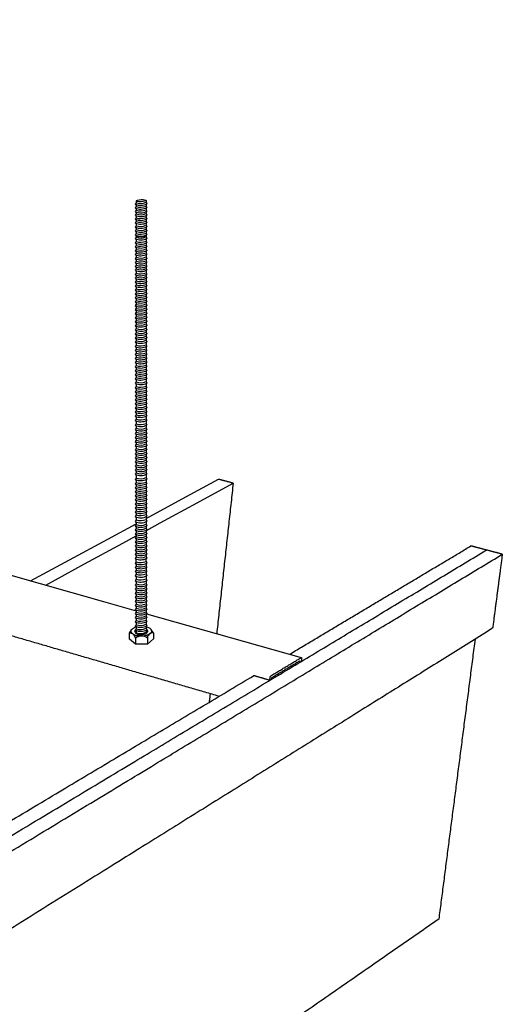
# Model space of a CAD drawing. Header units: millimetres. Extents: x 2538 to 24562, y 4449 to 23795.
# Tile 262 of 280: x 22619 to 22791, y 18879 to 19229. Entities that reach past the tile are written whole.
import ezdxf

# ---------------------------------------------------------------- set-up
doc = ezdxf.new("R2010")
doc.units = ezdxf.units.MM
doc.layers.add('_HD_tornillo', color=30, linetype='Continuous')
doc.layers.add('Make2D$Visible$Curves', color=7, linetype='Continuous', true_color=0x000000)

# ---------------------------------------------------------------- blocks, each defined once
blk = doc.blocks.new('varilla roscada ISO')
for p, q in [((1059.908, -963.578), (1059.822, -963.695)), ((1059.822, -963.695), (1059.908, -963.791)), ((1059.908, -963.901), (1059.822, -964.017)), ((1059.822, -964.017), (1059.908, -964.114)), ((1059.908, -963.455), (1059.908, -963.578)), ((1059.908, -963.777), (1059.908, -963.901)), ((1060.76, -963.391), (1060.76, -963.521)), ((1060.76, -963.421), (1060.76, -963.545)), ((1060.76, -963.758), (1060.832, -963.67)), ((1060.76, -963.744), (1060.76, -963.868)), ((1060.76, -964.081), (1060.832, -963.993)), ((1060.76, -964.066), (1060.76, -964.19)), ((1060.761, -963.545), (1060.832, -963.67)), ((1060.761, -963.867), (1060.832, -963.993)), ((1059.908, -964.223), (1059.822, -964.339)), ((1059.822, -964.339), (1059.908, -964.436)), ((1059.908, -964.546), (1059.822, -964.662)), ((1059.822, -964.662), (1059.908, -964.759)), ((1059.908, -964.868), (1059.822, -964.984)), ((1059.908, -964.1), (1059.908, -964.223)), ((1059.908, -964.422), (1059.908, -964.546)), ((1059.908, -964.744), (1059.908, -964.868)), ((1060.76, -964.403), (1060.832, -964.315)), ((1060.76, -964.389), (1060.76, -964.513)), ((1060.76, -964.726), (1060.832, -964.638)), ((1060.76, -964.711), (1060.76, -964.835)), ((1060.761, -964.19), (1060.832, -964.315)), ((1060.761, -964.512), (1060.832, -964.638)), ((1060.761, -964.835), (1060.832, -964.96)), ((1059.822, -964.984), (1059.908, -965.081)), ((1059.908, -965.191), (1059.822, -965.307)), ((1059.822, -965.307), (1059.908, -965.404)), ((1059.908, -965.552), (1059.822, -965.668)), ((1059.822, -965.668), (1059.908, -965.765)), ((1059.822, -965.668), (1059.908, -965.765)), ((1059.908, -965.081), (1059.908, -965.191)), ((1059.908, -965.404), (1059.908, -965.552)), ((1060.76, -965.048), (1060.832, -964.96)), ((1060.76, -965.048), (1060.76, -965.158)), ((1060.76, -965.371), (1060.832, -965.283)), ((1060.76, -965.371), (1060.76, -965.518)), ((1060.76, -965.731), (1060.832, -965.644)), ((1060.76, -965.731), (1060.832, -965.644)), ((1060.76, -965.731), (1060.76, -965.854)), ((1060.761, -965.157), (1060.832, -965.283)), ((1060.761, -965.518), (1060.832, -965.644)), ((1059.908, -965.887), (1059.822, -966.003)), ((1059.822, -966.003), (1059.908, -966.1)), ((1059.908, -966.224), (1059.822, -966.34)), ((1059.822, -966.34), (1059.908, -966.437)), ((1059.908, -966.546), (1059.822, -966.662)), ((1059.908, -965.765), (1059.908, -965.887)), ((1059.908, -966.1), (1059.908, -966.224)), ((1059.908, -966.437), (1059.908, -966.546)), ((1060.76, -966.067), (1060.832, -965.979)), ((1060.76, -966.067), (1060.76, -966.191)), ((1060.76, -966.404), (1060.832, -966.316)), ((1060.76, -966.404), (1060.76, -966.513)), ((1060.761, -965.853), (1060.832, -965.979)), ((1060.761, -966.19), (1060.832, -966.316)), ((1060.761, -966.513), (1060.832, -966.638)), ((1059.822, -966.662), (1059.908, -966.759)), ((1059.908, -966.907), (1059.822, -967.023)), ((1059.822, -967.023), (1059.908, -967.12)), ((1059.822, -967.023), (1059.908, -967.12)), ((1059.908, -967.243), (1059.822, -967.359)), ((1059.822, -967.359), (1059.908, -967.456)), ((1059.908, -966.759), (1059.908, -966.907)), ((1059.908, -967.12), (1059.908, -967.243)), ((1060.76, -966.726), (1060.832, -966.638)), ((1060.76, -966.726), (1060.76, -966.874)), ((1060.76, -967.087), (1060.832, -966.999)), ((1060.76, -967.087), (1060.832, -966.999)), ((1060.76, -967.087), (1060.76, -967.209)), ((1060.76, -967.423), (1060.832, -967.335)), ((1060.76, -967.423), (1060.76, -967.546)), ((1060.761, -966.873), (1060.832, -966.999)), ((1060.761, -967.209), (1060.832, -967.335)), ((1059.908, -967.579), (1059.822, -967.696)), ((1059.822, -967.696), (1059.908, -967.792)), ((1059.908, -967.902), (1059.822, -968.018)), ((1059.822, -968.018), (1059.908, -968.115)), ((1059.908, -968.263), (1059.822, -968.379)), ((1059.908, -967.456), (1059.908, -967.579)), ((1059.908, -967.792), (1059.908, -967.902)), ((1059.908, -968.115), (1059.908, -968.263)), ((1060.76, -967.759), (1060.832, -967.672)), ((1060.76, -967.759), (1060.76, -967.869)), ((1060.76, -968.082), (1060.832, -967.994)), ((1060.76, -968.082), (1060.76, -968.23)), ((1060.761, -967.546), (1060.832, -967.672)), ((1060.761, -967.868), (1060.832, -967.994)), ((1060.761, -968.229), (1060.832, -968.355)), ((1059.822, -968.379), (1059.908, -968.476)), ((1059.822, -968.379), (1059.908, -968.476)), ((1059.908, -968.598), (1059.822, -968.714)), ((1059.822, -968.714), (1059.908, -968.811)), ((1059.908, -968.935), (1059.822, -969.051)), ((1059.822, -969.051), (1059.908, -969.148)), ((1059.908, -968.476), (1059.908, -968.598)), ((1059.908, -968.811), (1059.908, -968.935)), ((1060.76, -968.443), (1060.832, -968.355)), ((1060.76, -968.443), (1060.832, -968.355)), ((1060.76, -968.443), (1060.76, -968.565)), ((1060.76, -968.778), (1060.832, -968.69)), ((1060.76, -968.778), (1060.76, -968.902)), ((1060.76, -969.115), (1060.832, -969.027)), ((1060.76, -969.115), (1060.76, -969.224)), ((1060.761, -968.565), (1060.832, -968.69)), ((1060.761, -968.901), (1060.832, -969.027)), ((1059.908, -969.258), (1059.822, -969.374)), ((1059.822, -969.374), (1059.908, -969.471)), ((1059.908, -969.618), (1059.822, -969.735)), ((1059.822, -969.735), (1059.908, -969.831)), ((1059.908, -969.943), (1059.822, -970.059)), ((1059.908, -969.148), (1059.908, -969.258)), ((1059.908, -969.471), (1059.908, -969.618)), ((1059.908, -969.831), (1059.908, -969.943)), ((1060.76, -969.437), (1060.832, -969.35)), ((1060.76, -969.437), (1060.76, -969.585)), ((1060.76, -969.798), (1060.832, -969.711)), ((1060.76, -969.798), (1060.76, -969.91)), ((1060.761, -969.224), (1060.832, -969.35)), ((1060.761, -969.585), (1060.832, -969.711)), ((1060.761, -969.909), (1060.832, -970.035)), ((1059.822, -970.059), (1059.908, -970.156)), ((1059.908, -970.279), (1059.822, -970.395)), ((1059.822, -970.395), (1059.908, -970.492)), ((1059.908, -970.615), (1059.822, -970.731)), ((1059.822, -970.731), (1059.908, -970.828)), ((1059.908, -970.156), (1059.908, -970.279)), ((1059.908, -970.492), (1059.908, -970.615)), ((1060.76, -970.123), (1060.832, -970.035)), ((1060.76, -970.123), (1060.76, -970.245)), ((1060.76, -970.458), (1060.832, -970.371)), ((1060.76, -970.458), (1060.76, -970.582)), ((1060.76, -970.795), (1060.832, -970.707)), ((1060.76, -970.795), (1060.76, -970.925)), ((1060.761, -970.245), (1060.832, -970.371)), ((1060.761, -970.582), (1060.832, -970.707)), ((1059.908, -970.958), (1059.822, -971.075)), ((1059.822, -971.075), (1059.908, -971.171)), ((1059.908, -971.297), (1059.822, -971.413)), ((1059.822, -971.413), (1059.908, -971.51)), ((1059.908, -971.622), (1059.822, -971.738)), ((1059.908, -970.828), (1059.908, -970.958)), ((1059.908, -971.171), (1059.908, -971.297)), ((1059.908, -971.51), (1059.908, -971.622)), ((1060.76, -971.138), (1060.832, -971.05)), ((1060.76, -971.138), (1060.76, -971.264)), ((1060.76, -971.477), (1060.832, -971.389)), ((1060.76, -971.477), (1060.76, -971.589)), ((1060.761, -970.925), (1060.832, -971.05)), ((1060.761, -971.264), (1060.832, -971.389)), ((1060.761, -971.588), (1060.832, -971.714)), ((1059.822, -971.738), (1059.908, -971.835)), ((1059.908, -971.957), (1059.822, -972.074)), ((1059.822, -972.074), (1059.908, -972.17)), ((1059.908, -972.294), (1059.822, -972.41)), ((1059.822, -972.41), (1059.908, -972.507)), ((1059.908, -971.835), (1059.908, -971.957)), ((1059.908, -972.17), (1059.908, -972.294)), ((1059.908, -972.507), (1059.908, -972.637)), ((1060.76, -971.802), (1060.832, -971.714)), ((1060.76, -971.802), (1060.76, -971.924)), ((1060.76, -972.137), (1060.832, -972.049)), ((1060.76, -972.137), (1060.76, -972.261)), ((1060.76, -972.474), (1060.832, -972.386)), ((1060.76, -972.474), (1060.76, -972.604)), ((1060.761, -971.924), (1060.832, -972.049)), ((1060.761, -972.26), (1060.832, -972.386)), ((1059.908, -972.637), (1059.822, -972.753)), ((1059.822, -972.753), (1059.908, -972.85)), ((1059.908, -972.98), (1059.822, -973.096)), ((1059.822, -973.096), (1059.908, -973.193)), ((1059.908, -973.326), (1059.822, -973.443)), ((1059.908, -972.85), (1059.908, -972.98)), ((1059.908, -973.193), (1059.908, -973.326)), ((1060.76, -972.817), (1060.832, -972.729)), ((1060.76, -972.817), (1060.76, -972.947)), ((1060.76, -973.16), (1060.832, -973.072)), ((1060.76, -973.16), (1060.76, -973.293)), ((1060.761, -972.603), (1060.832, -972.729)), ((1060.761, -972.947), (1060.832, -973.072)), ((1060.761, -973.293), (1060.832, -973.419)), ((1059.822, -973.443), (1059.908, -973.539)), ((1059.908, -973.67), (1059.822, -973.786)), ((1059.822, -973.786), (1059.908, -973.883)), ((1059.908, -974.013), (1059.822, -974.129)), ((1059.822, -974.129), (1059.908, -974.226)), ((1059.908, -973.539), (1059.908, -973.67)), ((1059.908, -973.883), (1059.908, -974.013)), ((1060.76, -973.506), (1060.832, -973.419)), ((1060.76, -973.506), (1060.76, -973.636)), ((1060.76, -973.849), (1060.832, -973.762)), ((1060.76, -973.849), (1060.76, -973.979)), ((1060.76, -974.192), (1060.832, -974.105)), ((1060.76, -974.192), (1060.76, -974.344)), ((1060.761, -973.636), (1060.832, -973.762)), ((1060.761, -973.979), (1060.832, -974.105)), ((1059.908, -974.378), (1059.822, -974.494)), ((1059.822, -974.494), (1059.908, -974.591)), ((1059.908, -974.724), (1059.822, -974.84)), ((1059.822, -974.84), (1059.908, -974.937)), ((1059.908, -974.226), (1059.908, -974.378)), ((1059.908, -974.591), (1059.908, -974.724)), ((1059.908, -974.937), (1059.908, -975.067)), ((1060.76, -974.557), (1060.832, -974.47)), ((1060.76, -974.557), (1060.76, -974.691)), ((1060.76, -974.904), (1060.832, -974.816)), ((1060.76, -974.904), (1060.76, -975.034)), ((1060.761, -974.344), (1060.832, -974.47)), ((1060.761, -974.69), (1060.832, -974.816)), ((1060.761, -975.033), (1060.832, -975.159)), ((1059.908, -975.067), (1059.822, -975.183)), ((1059.822, -975.183), (1059.908, -975.28)), ((1059.908, -975.41), (1059.822, -975.526)), ((1059.822, -975.526), (1059.908, -975.623)), ((1059.908, -975.79), (1059.822, -975.906)), ((1059.908, -975.28), (1059.908, -975.41)), ((1059.908, -975.623), (1059.908, -975.79)), ((1060.76, -975.247), (1060.832, -975.159)), ((1060.76, -975.247), (1060.76, -975.377)), ((1060.76, -975.59), (1060.832, -975.502)), ((1060.76, -975.59), (1060.76, -975.757)), ((1060.76, -975.97), (1060.832, -975.882)), ((1060.761, -975.376), (1060.832, -975.502)), ((1060.761, -975.757), (1060.832, -975.882)), ((1059.822, -975.906), (1059.908, -976.003)), ((1059.908, -976.133), (1059.822, -976.25)), ((1059.822, -976.25), (1059.908, -976.346)), ((1059.908, -976.48), (1059.822, -976.596)), ((1059.822, -976.596), (1059.908, -976.693)), ((1059.908, -976.003), (1059.908, -976.133)), ((1059.908, -976.346), (1059.908, -976.48)), ((1059.908, -976.693), (1059.908, -976.823)), ((1060.76, -975.97), (1060.76, -976.1)), ((1060.76, -976.313), (1060.832, -976.225)), ((1060.76, -976.313), (1060.76, -976.446)), ((1060.76, -976.659), (1060.832, -976.572)), ((1060.76, -976.659), (1060.76, -976.789)), ((1060.761, -976.1), (1060.832, -976.225)), ((1060.761, -976.446), (1060.832, -976.572)), ((1059.908, -976.823), (1059.822, -976.939)), ((1059.822, -976.939), (1059.908, -977.036)), ((1059.908, -977.166), (1059.822, -977.282)), ((1059.822, -977.282), (1059.908, -977.379)), ((1059.908, -977.531), (1059.822, -977.647)), ((1059.908, -977.036), (1059.908, -977.166)), ((1059.908, -977.379), (1059.908, -977.531)), ((1060.76, -977.002), (1060.832, -976.915)), ((1060.76, -977.002), (1060.76, -977.133)), ((1060.76, -977.346), (1060.832, -977.258)), ((1060.76, -977.346), (1060.76, -977.497)), ((1060.761, -976.789), (1060.832, -976.915)), ((1060.761, -977.132), (1060.832, -977.258)), ((1060.761, -977.497), (1060.832, -977.623)), ((1059.822, -977.647), (1059.908, -977.744)), ((1059.908, -977.877), (1059.822, -977.993)), ((1059.822, -977.993), (1059.908, -978.09)), ((1059.908, -978.22), (1059.822, -978.336)), ((1059.822, -978.336), (1059.908, -978.433)), ((1059.908, -977.744), (1059.908, -977.877)), ((1059.908, -978.09), (1059.908, -978.22)), ((1060.76, -977.71), (1060.832, -977.623)), ((1060.76, -977.71), (1060.76, -977.844)), ((1060.76, -978.057), (1060.832, -977.969)), ((1060.76, -978.057), (1060.76, -978.187)), ((1060.76, -978.4), (1060.832, -978.312)), ((1060.76, -978.4), (1060.76, -978.53)), ((1060.761, -977.843), (1060.832, -977.969)), ((1060.761, -978.186), (1060.832, -978.312)), ((1059.908, -978.563), (1059.822, -978.679)), ((1059.822, -978.679), (1059.908, -978.776)), ((1059.908, -978.95), (1059.822, -979.066)), ((1059.822, -979.066), (1059.908, -979.163)), ((1059.908, -978.433), (1059.908, -978.563)), ((1059.908, -978.776), (1059.908, -978.95)), ((1059.908, -979.163), (1059.908, -979.33)), ((1060.76, -978.743), (1060.832, -978.655)), ((1060.76, -978.743), (1060.76, -978.917)), ((1060.76, -979.13), (1060.832, -979.042)), ((1060.76, -979.13), (1060.76, -979.297)), ((1060.761, -978.529), (1060.832, -978.655)), ((1060.761, -978.916), (1060.832, -979.042)), ((1059.908, -979.33), (1059.822, -979.446)), ((1059.822, -979.446), (1059.908, -979.543)), ((1059.908, -979.673), (1059.822, -979.789)), ((1059.822, -979.789), (1059.908, -979.886)), ((1059.908, -980.019), (1059.822, -980.136)), ((1059.908, -979.543), (1059.908, -979.673)), ((1059.908, -979.886), (1059.908, -980.019)), ((1060.76, -979.51), (1060.832, -979.422)), ((1060.76, -979.51), (1060.76, -979.64)), ((1060.76, -979.853), (1060.832, -979.765)), ((1060.76, -979.853), (1060.76, -979.986)), ((1060.76, -980.199), (1060.832, -980.112)), ((1060.761, -979.297), (1060.832, -979.422)), ((1060.761, -979.64), (1060.832, -979.765)), ((1060.761, -979.986), (1060.832, -980.112)), ((1059.822, -980.136), (1059.908, -980.233)), ((1059.908, -980.363), (1059.822, -980.479)), ((1059.822, -980.479), (1059.908, -980.576)), ((1059.908, -980.706), (1059.822, -980.822)), ((1059.822, -980.822), (1059.908, -980.919)), ((1059.908, -980.233), (1059.908, -980.363)), ((1059.908, -980.576), (1059.908, -980.706)), ((1059.908, -980.919), (1059.908, -981.071)), ((1060.76, -980.199), (1060.76, -980.329)), ((1060.76, -980.542), (1060.832, -980.455)), ((1060.76, -980.542), (1060.76, -980.672)), ((1060.76, -980.885), (1060.832, -980.798)), ((1060.76, -980.885), (1060.76, -981.037)), ((1060.761, -980.329), (1060.832, -980.455)), ((1060.761, -980.672), (1060.832, -980.798)), ((1059.908, -981.071), (1059.822, -981.187)), ((1059.822, -981.187), (1059.908, -981.284)), ((1059.908, -981.417), (1059.822, -981.533)), ((1059.822, -981.533), (1059.908, -981.63)), ((1059.908, -981.76), (1059.822, -981.876)), ((1059.908, -981.284), (1059.908, -981.417)), ((1059.908, -981.63), (1059.908, -981.76)), ((1060.76, -981.25), (1060.832, -981.163)), ((1060.76, -981.25), (1060.76, -981.384)), ((1060.76, -981.597), (1060.832, -981.509)), ((1060.76, -981.597), (1060.76, -981.727)), ((1060.761, -981.037), (1060.832, -981.163)), ((1060.761, -981.383), (1060.832, -981.509)), ((1060.761, -981.726), (1060.832, -981.852)), ((1059.822, -981.876), (1059.908, -981.973)), ((1059.908, -982.138), (1059.822, -982.254)), ((1059.822, -982.254), (1059.908, -982.351)), ((1059.908, -982.541), (1059.822, -982.657)), ((1059.908, -981.973), (1059.908, -982.138)), ((1059.908, -982.351), (1059.908, -982.541)), ((1060.76, -981.94), (1060.832, -981.852)), ((1060.76, -981.94), (1060.76, -982.105)), ((1060.76, -982.318), (1060.832, -982.23)), ((1060.76, -982.318), (1060.76, -982.508)), ((1060.76, -982.721), (1060.832, -982.633)), ((1060.761, -982.104), (1060.832, -982.23)), ((1060.761, -982.507), (1060.832, -982.633)), ((1059.822, -982.657), (1059.908, -982.754)), ((1059.908, -982.921), (1059.822, -983.038)), ((1059.822, -983.038), (1059.908, -983.134)), ((1059.908, -983.264), (1059.822, -983.381)), ((1059.822, -983.381), (1059.908, -983.477)), ((1059.908, -982.754), (1059.908, -982.921)), ((1059.908, -983.134), (1059.908, -983.264)), ((1059.908, -983.477), (1059.908, -983.611)), ((1060.76, -982.721), (1060.76, -982.888)), ((1060.76, -983.101), (1060.832, -983.013)), ((1060.76, -983.101), (1060.76, -983.231)), ((1060.76, -983.444), (1060.832, -983.357)), ((1060.76, -983.444), (1060.76, -983.577)), ((1060.761, -982.888), (1060.832, -983.013)), ((1060.761, -983.231), (1060.832, -983.357)), ((1059.908, -983.611), (1059.822, -983.727)), ((1059.822, -983.727), (1059.908, -983.824)), ((1059.908, -983.954), (1059.822, -984.07)), ((1059.822, -984.07), (1059.908, -984.167)), ((1059.908, -984.297), (1059.822, -984.413)), ((1059.908, -983.824), (1059.908, -983.954)), ((1059.908, -984.167), (1059.908, -984.297)), ((1060.76, -983.79), (1060.832, -983.703)), ((1060.76, -983.79), (1060.76, -983.921)), ((1060.76, -984.134), (1060.832, -984.046)), ((1060.76, -984.134), (1060.76, -984.264)), ((1060.761, -983.577), (1060.832, -983.703)), ((1060.761, -983.92), (1060.832, -984.046)), ((1060.761, -984.263), (1060.832, -984.389)), ((1059.822, -984.413), (1059.908, -984.51)), ((1059.908, -984.662), (1059.822, -984.778)), ((1059.822, -984.778), (1059.908, -984.875)), ((1059.908, -985.008), (1059.822, -985.124)), ((1059.822, -985.124), (1059.908, -985.221)), ((1059.908, -984.51), (1059.908, -984.662)), ((1059.908, -984.875), (1059.908, -985.008)), ((1060.76, -984.477), (1060.832, -984.389)), ((1060.76, -984.477), (1060.76, -984.629)), ((1060.76, -984.842), (1060.832, -984.754)), ((1060.76, -984.842), (1060.76, -984.975)), ((1060.76, -985.188), (1060.832, -985.1)), ((1060.761, -984.628), (1060.832, -984.754)), ((1060.761, -984.974), (1060.832, -985.1)), ((1059.908, -985.351), (1059.822, -985.467)), ((1059.822, -985.467), (1059.908, -985.564)), ((1059.908, -985.694), (1059.822, -985.81)), ((1059.822, -985.81), (1059.908, -985.907)), ((1059.908, -985.221), (1059.908, -985.351)), ((1059.908, -985.564), (1059.908, -985.694)), ((1059.908, -985.907), (1059.908, -986.061)), ((1060.76, -985.188), (1060.76, -985.318)), ((1060.76, -985.531), (1060.832, -985.443)), ((1060.76, -985.531), (1060.76, -985.661)), ((1060.76, -985.874), (1060.832, -985.786)), ((1060.76, -985.874), (1060.76, -986.028)), ((1060.761, -985.317), (1060.832, -985.443)), ((1060.761, -985.66), (1060.832, -985.786)), ((1059.908, -986.061), (1059.822, -986.177)), ((1059.822, -986.177), (1059.908, -986.274)), ((1059.908, -986.404), (1059.822, -986.52)), ((1059.822, -986.52), (1059.908, -986.617)), ((1059.908, -986.747), (1059.822, -986.863)), ((1059.822, -986.863), (1059.908, -986.96)), ((1059.908, -986.274), (1059.908, -986.404)), ((1059.908, -986.617), (1059.908, -986.747)), ((1060.76, -986.241), (1060.832, -986.153)), ((1060.76, -986.241), (1060.76, -986.371)), ((1060.76, -986.584), (1060.832, -986.496)), ((1060.76, -986.584), (1060.76, -986.714)), ((1060.76, -986.927), (1060.832, -986.839)), ((1060.761, -986.027), (1060.832, -986.153)), ((1060.761, -986.37), (1060.832, -986.496)), ((1060.761, -986.713), (1060.832, -986.839)), ((1059.908, -987.185), (1059.822, -987.301)), ((1059.822, -987.301), (1059.908, -987.398)), ((1059.908, -987.566), (1059.822, -987.682)), ((1059.822, -987.682), (1059.908, -987.779)), ((1059.908, -986.96), (1059.908, -987.185)), ((1059.908, -987.398), (1059.908, -987.566)), ((1060.76, -986.927), (1060.76, -987.152)), ((1060.76, -987.365), (1060.832, -987.277)), ((1060.76, -987.365), (1060.76, -987.532)), ((1060.76, -987.745), (1060.832, -987.658)), ((1060.761, -987.151), (1060.832, -987.277)), ((1060.761, -987.532), (1060.832, -987.658)), ((1059.908, -987.909), (1059.822, -988.025)), ((1059.822, -988.025), (1059.908, -988.122)), ((1059.908, -988.255), (1059.822, -988.371)), ((1059.822, -988.371), (1059.908, -988.468)), ((1059.908, -987.779), (1059.908, -987.909)), ((1059.908, -988.122), (1059.908, -988.255)), ((1059.908, -988.468), (1059.908, -988.598)), ((1060.76, -987.745), (1060.76, -987.875)), ((1060.76, -988.089), (1060.832, -988.001)), ((1060.76, -988.089), (1060.76, -988.222)), ((1060.76, -988.435), (1060.832, -988.347)), ((1060.76, -988.435), (1060.76, -988.565)), ((1060.761, -987.875), (1060.832, -988.001)), ((1060.761, -988.221), (1060.832, -988.347)), ((1059.908, -988.598), (1059.822, -988.714)), ((1059.822, -988.714), (1059.908, -988.811)), ((1059.908, -988.941), (1059.822, -989.057)), ((1059.822, -989.057), (1059.908, -989.154)), ((1059.908, -989.306), (1059.822, -989.422)), ((1059.908, -988.811), (1059.908, -988.941)), ((1059.908, -989.154), (1059.908, -989.306)), ((1060.76, -988.778), (1060.832, -988.69)), ((1060.76, -988.778), (1060.76, -988.908)), ((1060.76, -989.121), (1060.832, -989.033)), ((1060.76, -989.121), (1060.76, -989.273)), ((1060.76, -989.486), (1060.832, -989.398)), ((1060.761, -988.564), (1060.832, -988.69)), ((1060.761, -988.907), (1060.832, -989.033)), ((1060.761, -989.272), (1060.832, -989.398)), ((1059.822, -989.422), (1059.908, -989.519)), ((1059.908, -989.652), (1059.822, -989.768)), ((1059.822, -989.768), (1059.908, -989.865)), ((1059.908, -989.995), (1059.822, -990.111)), ((1059.822, -990.111), (1059.908, -990.208)), ((1059.908, -989.519), (1059.908, -989.652)), ((1059.908, -989.865), (1059.908, -989.995)), ((1059.908, -990.208), (1059.908, -990.338)), ((1060.76, -989.486), (1060.76, -989.619)), ((1060.76, -989.832), (1060.832, -989.744)), ((1060.76, -989.832), (1060.76, -989.962)), ((1060.76, -990.175), (1060.832, -990.087)), ((1060.76, -990.175), (1060.76, -990.305)), ((1060.761, -989.618), (1060.832, -989.744)), ((1060.761, -989.962), (1060.832, -990.087)), ((1059.908, -990.338), (1059.822, -990.492)), ((1059.822, -990.492), (1059.908, -990.589)), ((1059.908, -990.776), (1059.822, -990.92)), ((1059.822, -990.92), (1059.908, -991.017)), ((1059.908, -990.589), (1059.908, -990.776)), ((1059.908, -991.017), (1059.908, -991.184)), ((1060.76, -990.556), (1060.832, -990.468)), ((1060.76, -990.556), (1060.76, -990.742)), ((1060.76, -990.984), (1060.832, -990.896)), ((1060.76, -990.984), (1060.76, -991.151)), ((1060.761, -990.305), (1060.832, -990.468)), ((1060.761, -990.742), (1060.832, -990.896)), ((1059.908, -991.184), (1059.822, -991.301)), ((1059.822, -991.301), (1059.908, -991.397)), ((1059.908, -991.527), (1059.822, -991.644)), ((1059.822, -991.644), (1059.908, -991.74)), ((1059.908, -991.874), (1059.822, -991.99)), ((1059.908, -991.397), (1059.908, -991.527)), ((1059.908, -991.74), (1059.908, -991.874)), ((1060.76, -991.364), (1060.832, -991.277)), ((1060.76, -991.364), (1060.76, -991.494)), ((1060.76, -991.707), (1060.832, -991.62)), ((1060.76, -991.707), (1060.76, -991.84)), ((1060.761, -991.151), (1060.832, -991.277)), ((1060.761, -991.494), (1060.832, -991.62)), ((1060.761, -991.84), (1060.832, -991.966)), ((1059.822, -991.99), (1059.908, -992.087)), ((1059.908, -992.217), (1059.822, -992.333)), ((1059.822, -992.333), (1059.908, -992.43)), ((1059.908, -992.56), (1059.822, -992.676)), ((1059.822, -992.676), (1059.908, -992.773)), ((1059.908, -992.087), (1059.908, -992.217)), ((1059.908, -992.43), (1059.908, -992.56)), ((1059.908, -992.773), (1059.908, -992.925)), ((1060.76, -992.053), (1060.832, -991.966)), ((1060.76, -992.053), (1060.76, -992.184)), ((1060.76, -992.397), (1060.832, -992.309)), ((1060.76, -992.397), (1060.76, -992.527)), ((1060.76, -992.74), (1060.832, -992.652)), ((1060.76, -992.74), (1060.76, -992.892)), ((1060.761, -992.183), (1060.832, -992.309)), ((1060.761, -992.526), (1060.832, -992.652)), ((1059.908, -992.925), (1059.822, -993.041)), ((1059.822, -993.041), (1059.908, -993.138)), ((1059.908, -993.271), (1059.822, -993.387)), ((1059.822, -993.387), (1059.908, -993.484)), ((1059.908, -993.614), (1059.822, -993.73)), ((1059.908, -993.138), (1059.908, -993.271)), ((1059.908, -993.484), (1059.908, -993.614)), ((1060.76, -993.105), (1060.832, -993.017)), ((1060.76, -993.105), (1060.76, -993.238)), ((1060.76, -993.451), (1060.832, -993.363)), ((1060.76, -993.451), (1060.76, -993.581)), ((1060.761, -992.891), (1060.832, -993.017)), ((1060.761, -993.237), (1060.832, -993.363)), ((1060.761, -993.58), (1060.832, -993.706)), ((1059.822, -993.73), (1059.908, -993.827)), ((1059.908, -993.957), (1059.822, -994.088)), ((1059.822, -994.088), (1059.908, -994.185)), ((1059.908, -994.362), (1059.822, -994.505)), ((1059.908, -993.827), (1059.908, -993.957)), ((1059.908, -994.362), (1059.908, -994.185)), ((1060.76, -993.794), (1060.832, -993.706)), ((1060.76, -993.794), (1060.76, -993.924)), ((1060.76, -994.152), (1060.832, -994.064)), ((1060.761, -993.923), (1060.832, -994.064)), ((1060.761, -994.328), (1060.761, -994.15)), ((1060.761, -994.328), (1060.832, -994.481)), ((1059.822, -994.505), (1059.908, -994.602)), ((1059.908, -994.735), (1059.822, -994.851)), ((1059.822, -994.851), (1059.908, -994.948)), ((1059.908, -995.078), (1059.822, -995.194)), ((1059.822, -995.194), (1059.908, -995.291)), ((1059.908, -994.602), (1059.908, -994.735)), ((1059.908, -994.948), (1059.908, -995.078)), ((1059.908, -995.291), (1059.908, -995.421)), ((1060.76, -994.569), (1060.832, -994.481)), ((1060.76, -994.569), (1060.76, -994.702)), ((1060.76, -994.915), (1060.832, -994.827)), ((1060.76, -994.915), (1060.76, -995.045)), ((1060.76, -995.258), (1060.832, -995.17)), ((1060.76, -995.258), (1060.76, -995.388)), ((1060.761, -994.701), (1060.832, -994.827)), ((1060.761, -995.044), (1060.832, -995.17)), ((1059.908, -995.421), (1059.822, -995.575)), ((1059.822, -995.575), (1059.908, -995.672)), ((1059.908, -995.858), (1059.822, -996.003)), ((1059.822, -996.003), (1059.908, -996.1)), ((1059.908, -995.672), (1059.908, -995.858)), ((1059.908, -996.1), (1059.908, -996.267)), ((1060.76, -995.639), (1060.832, -995.551)), ((1060.76, -995.639), (1060.76, -995.825)), ((1060.76, -996.067), (1060.832, -995.979)), ((1060.76, -996.067), (1060.76, -996.234)), ((1060.761, -995.387), (1060.832, -995.551)), ((1060.761, -995.825), (1060.832, -995.979)), ((1059.908, -996.267), (1059.822, -996.383)), ((1059.822, -996.383), (1059.908, -996.48)), ((1059.908, -996.61), (1059.822, -996.726)), ((1059.822, -996.726), (1059.908, -996.823)), ((1059.908, -996.956), (1059.822, -997.073)), ((1059.908, -996.48), (1059.908, -996.61)), ((1059.908, -996.823), (1059.908, -996.956)), ((1060.76, -996.447), (1060.832, -996.359)), ((1060.76, -996.447), (1060.76, -996.577)), ((1060.76, -996.79), (1060.832, -996.702)), ((1060.76, -996.79), (1060.76, -996.923)), ((1060.761, -996.233), (1060.832, -996.359)), ((1060.761, -996.577), (1060.832, -996.702)), ((1060.761, -996.923), (1060.832, -997.049)), ((1059.822, -997.073), (1059.908, -997.169)), ((1059.908, -997.3), (1059.822, -997.416)), ((1059.822, -997.416), (1059.908, -997.513)), ((1059.908, -997.643), (1059.822, -997.759)), ((1059.822, -997.759), (1059.908, -997.856)), ((1059.908, -997.169), (1059.908, -997.3)), ((1059.908, -997.513), (1059.908, -997.643)), ((1060.76, -997.136), (1060.832, -997.049)), ((1060.76, -997.136), (1060.76, -997.266)), ((1060.76, -997.479), (1060.832, -997.392)), ((1060.76, -997.479), (1060.76, -997.609)), ((1060.76, -997.822), (1060.832, -997.735)), ((1060.76, -997.822), (1060.76, -997.974)), ((1060.761, -997.266), (1060.832, -997.392)), ((1060.761, -997.609), (1060.832, -997.735)), ((1059.908, -998.008), (1059.822, -998.124)), ((1059.822, -998.124), (1059.908, -998.221)), ((1059.908, -998.354), (1059.822, -998.47)), ((1059.822, -998.47), (1059.908, -998.567)), ((1059.908, -997.856), (1059.908, -998.008)), ((1059.908, -998.221), (1059.908, -998.354)), ((1059.908, -998.567), (1059.908, -998.697)), ((1060.76, -998.187), (1060.832, -998.1)), ((1060.76, -998.187), (1060.76, -998.321)), ((1060.76, -998.534), (1060.832, -998.446)), ((1060.76, -998.534), (1060.76, -998.664)), ((1060.761, -997.974), (1060.832, -998.1)), ((1060.761, -998.32), (1060.832, -998.446)), ((1060.761, -998.663), (1060.832, -998.789)), ((1059.908, -998.697), (1059.822, -998.813)), ((1059.822, -998.813), (1059.908, -998.91)), ((1059.908, -999.04), (1059.822, -999.156)), ((1059.822, -999.156), (1059.908, -999.253)), ((1059.908, -999.395), (1059.822, -999.511)), ((1059.822, -999.511), (1059.908, -999.608)), ((1059.908, -998.91), (1059.908, -999.04)), ((1059.908, -999.253), (1059.908, -999.395)), ((1060.76, -998.877), (1060.832, -998.789)), ((1060.76, -998.877), (1060.76, -999.007)), ((1060.76, -999.22), (1060.832, -999.132)), ((1060.76, -999.22), (1060.76, -999.362)), ((1060.76, -999.575), (1060.832, -999.487)), ((1060.761, -999.006), (1060.832, -999.132)), ((1060.761, -999.361), (1060.832, -999.487)), ((1059.334, -1000.5), (1059.5, -1000.215)), ((1059.908, -999.76), (1059.822, -999.876)), ((1059.822, -999.876), (1059.908, -999.973)), ((1059.908, -1000.106), (1059.822, -1000.222)), ((1059.822, -1000.222), (1059.908, -1000.319)), ((1059.908, -999.608), (1059.908, -999.76)), ((1059.908, -999.973), (1059.908, -1000.106)), ((1059.908, -1000.319), (1059.908, -1000.449)), ((1060.76, -999.575), (1060.76, -999.727)), ((1060.76, -999.94), (1060.832, -999.852)), ((1060.76, -999.94), (1060.76, -1000.073)), ((1060.76, -1000.286), (1060.832, -1000.198)), ((1060.76, -1000.286), (1060.76, -1000.416)), ((1060.761, -999.726), (1060.832, -999.852)), ((1060.761, -1000.072), (1060.832, -1000.198)), ((1061.383, -1000.473), (1061.21, -1000.192)), ((1059.341, -1001.012), (1059.334, -1000.5)), ((1059.859, -1001.432), (1059.341, -1001.012)), ((1059.852, -1000.92), (1059.859, -1001.432)), ((1059.908, -1000.449), (1059.881, -1000.486)), ((1060.761, -1000.415), (1060.803, -1000.489)), ((1060.876, -1000.906), (1060.883, -1001.419)), ((1061.39, -1000.985), (1060.883, -1001.419)), ((1061.383, -1000.473), (1061.39, -1000.985)), ((1060.883, -1001.419), (1059.859, -1001.432))]:
    blk.add_line(p, q)
for points in [[(1060.767, -999.932, -0.050174), (1060.979, -1000.006, -0.103273), (1061.188, -1000.161, -0.179504), (1061.243, -1000.304, -0.179504), (1061.192, -1000.448, -0.103273), (1060.987, -1000.609, -0.06305), (1060.721, -1000.702, -0.049252), (1060.362, -1000.743, -0.049252), (1060.003, -1000.712, -0.06305), (1059.734, -1000.626, -0.103273), (1059.525, -1000.47, -0.179504), (1059.47, -1000.328, -0.179504), (1059.521, -1000.183, -0.103273), (1059.726, -1000.022, -0.040066), (1059.892, -999.955)], [(1060.795, -1000.132, -0.054589), (1060.852, -1000.197, -0.152216), (1060.89, -1000.311, -0.152216), (1060.855, -1000.426, -0.106943), (1060.734, -1000.543, -0.074343), (1060.569, -1000.614, -0.060974), (1060.352, -1000.643, -0.060974), (1060.134, -1000.62, -0.074343), (1059.967, -1000.553, -0.106943), (1059.842, -1000.439, -0.152216), (1059.805, -1000.325, -0.124765), (1059.828, -1000.229, -0.124765)]]:
    blk.add_lwpolyline(points, format="xyb")
for centre, radius, start, end in [((1060.304, -962.689), 1.115, 244.4352, 298.29184), ((1060.304, -963.011), 1.115, 244.4352, 298.29184), ((1060.293, -962.499), 1.146, 250.38545, 294.07513), ((1060.293, -962.822), 1.146, 250.38545, 294.07513), ((1060.304, -963.334), 1.115, 244.4352, 298.29184), ((1060.304, -963.656), 1.115, 244.4352, 298.29184), ((1060.293, -963.144), 1.146, 250.38545, 294.07513), ((1060.293, -963.466), 1.146, 250.38545, 294.07513), ((1060.293, -963.789), 1.146, 250.38545, 294.07513), ((1060.304, -963.979), 1.115, 244.4352, 298.29184), ((1060.304, -964.301), 1.115, 244.4352, 298.29184), ((1060.304, -964.662), 1.115, 244.4352, 298.29184), ((1060.293, -964.111), 1.146, 250.38545, 294.07513), ((1060.293, -964.472), 1.146, 250.38545, 294.07513), ((1060.304, -964.997), 1.115, 244.4352, 298.29184), ((1060.304, -965.334), 1.115, 244.4352, 298.29184), ((1060.293, -964.808), 1.146, 250.38545, 294.07513), ((1060.293, -965.145), 1.146, 250.38545, 294.07513), ((1060.293, -965.358), 1.146, 250.38545, 294.07513), ((1060.293, -965.467), 1.146, 250.38545, 294.07513), ((1060.304, -965.657), 1.115, 244.4352, 298.29184), ((1060.304, -966.018), 1.115, 244.4352, 298.29184), ((1060.304, -966.353), 1.115, 244.4352, 298.29184), ((1060.293, -965.828), 1.146, 250.38545, 294.07513), ((1060.293, -966.163), 1.146, 250.38545, 294.07513), ((1060.304, -966.69), 1.115, 244.4352, 298.29184), ((1060.304, -967.012), 1.115, 244.4352, 298.29184), ((1060.293, -966.5), 1.146, 250.38545, 294.07513), ((1060.293, -966.823), 1.146, 250.38545, 294.07513), ((1060.293, -967.184), 1.146, 250.38545, 294.07513), ((1060.304, -967.373), 1.115, 244.4352, 298.29184), ((1060.304, -967.709), 1.115, 244.4352, 298.29184), ((1060.304, -968.045), 1.115, 244.4352, 298.29184), ((1060.293, -967.519), 1.146, 250.38545, 294.07513), ((1060.293, -967.856), 1.146, 250.38545, 294.07513), ((1060.304, -968.368), 1.115, 244.4352, 298.29184), ((1060.304, -968.729), 1.115, 244.4352, 298.29184), ((1060.293, -968.178), 1.146, 250.38545, 294.07513), ((1060.293, -968.539), 1.146, 250.38545, 294.07513), ((1060.293, -968.864), 1.146, 250.38545, 294.07513), ((1060.304, -969.053), 1.115, 244.4352, 298.29184), ((1060.304, -969.389), 1.115, 244.4352, 298.29184), ((1060.304, -969.726), 1.115, 244.4352, 298.29184), ((1060.293, -969.199), 1.146, 250.38545, 294.07513), ((1060.293, -969.536), 1.146, 250.38545, 294.07513), ((1060.304, -970.069), 1.115, 244.4352, 298.29184), ((1060.304, -970.408), 1.115, 244.4352, 298.29184), ((1060.293, -969.879), 1.146, 250.38545, 294.07513), ((1060.293, -970.218), 1.146, 250.38545, 294.07513), ((1060.293, -970.543), 1.146, 250.38545, 294.07513), ((1060.304, -970.732), 1.115, 244.4352, 298.29184), ((1060.304, -971.068), 1.115, 244.4352, 298.29184), ((1060.304, -971.405), 1.115, 244.4352, 298.29184), ((1060.293, -970.878), 1.146, 250.38545, 294.07513), ((1060.293, -971.215), 1.146, 250.38545, 294.07513), ((1060.304, -971.748), 1.115, 244.4352, 298.29184), ((1060.304, -972.091), 1.115, 244.4352, 298.29184), ((1060.293, -971.558), 1.146, 250.38545, 294.07513), ((1060.293, -971.901), 1.146, 250.38545, 294.07513), ((1060.293, -972.247), 1.146, 250.38545, 294.07513), ((1060.304, -972.437), 1.115, 244.4352, 298.29184), ((1060.304, -972.78), 1.115, 244.4352, 298.29184), ((1060.304, -973.123), 1.115, 244.4352, 298.29184), ((1060.293, -972.59), 1.146, 250.38545, 294.07513), ((1060.293, -972.933), 1.146, 250.38545, 294.07513), ((1060.304, -973.488), 1.115, 244.4352, 298.29184), ((1060.304, -973.834), 1.115, 244.4352, 298.29184), ((1060.293, -973.298), 1.146, 250.38545, 294.07513), ((1060.293, -973.644), 1.146, 250.38545, 294.07513), ((1060.293, -973.988), 1.146, 250.38545, 294.07513), ((1060.304, -974.177), 1.115, 244.4352, 298.29184), ((1060.304, -974.52), 1.115, 244.4352, 298.29184), ((1060.304, -974.901), 1.115, 244.4352, 298.29184), ((1060.293, -974.331), 1.146, 250.38545, 294.07513), ((1060.293, -974.711), 1.146, 250.38545, 294.07513), ((1060.304, -975.244), 1.115, 244.4352, 298.29184), ((1060.304, -975.59), 1.115, 244.4352, 298.29184), ((1060.293, -975.054), 1.146, 250.38545, 294.07513), ((1060.293, -975.4), 1.146, 250.38545, 294.07513), ((1060.304, -975.933), 1.115, 244.4352, 298.29184), ((1060.304, -976.276), 1.115, 244.4352, 298.29184), ((1060.293, -975.743), 1.146, 250.38545, 294.07513), ((1060.293, -976.086), 1.146, 250.38545, 294.07513), ((1060.293, -976.451), 1.146, 250.38545, 294.07513), ((1060.304, -976.641), 1.115, 244.4352, 298.29184), ((1060.304, -976.987), 1.115, 244.4352, 298.29184), ((1060.304, -977.33), 1.115, 244.4352, 298.29184), ((1060.293, -976.798), 1.146, 250.38545, 294.07513), ((1060.293, -977.141), 1.146, 250.38545, 294.07513), ((1060.304, -977.673), 1.115, 244.4352, 298.29184), ((1060.304, -978.06), 1.115, 244.4352, 298.29184), ((1060.293, -977.484), 1.146, 250.38545, 294.07513), ((1060.293, -977.87), 1.146, 250.38545, 294.07513), ((1060.304, -978.441), 1.115, 244.4352, 298.29184), ((1060.304, -978.784), 1.115, 244.4352, 298.29184), ((1060.304, -979.13), 1.115, 244.4352, 298.29184), ((1060.293, -978.251), 1.146, 250.38545, 294.07513), ((1060.293, -978.594), 1.146, 250.38545, 294.07513), ((1060.293, -978.94), 1.146, 250.38545, 294.07513), ((1060.304, -979.473), 1.115, 244.4352, 298.29184), ((1060.304, -979.816), 1.115, 244.4352, 298.29184), ((1060.293, -979.283), 1.146, 250.38545, 294.07513), ((1060.293, -979.626), 1.146, 250.38545, 294.07513), ((1060.304, -980.181), 1.115, 244.4352, 298.29184), ((1060.304, -980.527), 1.115, 244.4352, 298.29184), ((1060.293, -979.991), 1.146, 250.38545, 294.07513), ((1060.293, -980.337), 1.146, 250.38545, 294.07513), ((1060.293, -980.681), 1.146, 250.38545, 294.07513), ((1060.304, -980.87), 1.115, 244.4352, 298.29184), ((1060.304, -981.248), 1.115, 244.4352, 298.29184), ((1060.304, -981.651), 1.115, 244.4352, 298.29184), ((1060.293, -981.059), 1.146, 250.38545, 294.07513), ((1060.293, -981.462), 1.146, 250.38545, 294.07513), ((1060.304, -982.032), 1.115, 244.4352, 298.29184), ((1060.304, -982.375), 1.115, 244.4352, 298.29184), ((1060.293, -981.842), 1.146, 250.38545, 294.07513), ((1060.293, -982.185), 1.146, 250.38545, 294.07513), ((1060.304, -982.721), 1.115, 244.4352, 298.29184), ((1060.304, -983.064), 1.115, 244.4352, 298.29184), ((1060.293, -982.531), 1.146, 250.38545, 294.07513), ((1060.293, -982.874), 1.146, 250.38545, 294.07513), ((1060.293, -983.217), 1.146, 250.38545, 294.07513), ((1060.304, -983.407), 1.115, 244.4352, 298.29184), ((1060.304, -983.772), 1.115, 244.4352, 298.29184), ((1060.304, -984.118), 1.115, 244.4352, 298.29184), ((1060.293, -983.582), 1.146, 250.38545, 294.07513), ((1060.293, -983.929), 1.146, 250.38545, 294.07513), ((1060.304, -984.461), 1.115, 244.4352, 298.29184), ((1060.304, -984.804), 1.115, 244.4352, 298.29184), ((1060.293, -984.272), 1.146, 250.38545, 294.07513), ((1060.293, -984.615), 1.146, 250.38545, 294.07513), ((1060.304, -985.171), 1.115, 244.4352, 298.29184), ((1060.304, -985.514), 1.115, 244.4352, 298.29184), ((1060.304, -985.858), 1.115, 244.4352, 298.29184), ((1060.293, -984.982), 1.146, 250.38545, 294.07513), ((1060.293, -985.325), 1.146, 250.38545, 294.07513), ((1060.293, -985.668), 1.146, 250.38545, 294.07513), ((1060.304, -986.296), 1.115, 244.4352, 298.29184), ((1060.304, -986.676), 1.115, 244.4352, 298.29184), ((1060.293, -986.106), 1.146, 250.38545, 294.07513), ((1060.293, -986.486), 1.146, 250.38545, 294.07513), ((1060.304, -987.019), 1.115, 244.4352, 298.29184), ((1060.304, -987.365), 1.115, 244.4352, 298.29184), ((1060.293, -986.829), 1.146, 250.38545, 294.07513), ((1060.293, -987.176), 1.146, 250.38545, 294.07513), ((1060.304, -987.708), 1.115, 244.4352, 298.29184), ((1060.304, -988.051), 1.115, 244.4352, 298.29184), ((1060.304, -988.416), 1.115, 244.4352, 298.29184), ((1060.293, -987.519), 1.146, 250.38545, 294.07513), ((1060.293, -987.862), 1.146, 250.38545, 294.07513), ((1060.293, -988.227), 1.146, 250.38545, 294.07513), ((1060.304, -988.763), 1.115, 244.4352, 298.29184), ((1060.304, -989.106), 1.115, 244.4352, 298.29184), ((1060.293, -988.573), 1.146, 250.38545, 294.07513), ((1060.293, -988.916), 1.146, 250.38545, 294.07513), ((1060.304, -989.486), 1.115, 244.4352, 298.29184), ((1060.304, -989.914), 1.115, 244.4352, 298.29184), ((1060.293, -989.259), 1.146, 250.38545, 294.07513), ((1060.293, -989.696), 1.146, 250.38545, 294.07513), ((1060.304, -990.295), 1.115, 244.4352, 298.29184), ((1060.304, -990.638), 1.115, 244.4352, 298.29184), ((1060.293, -990.105), 1.146, 250.38545, 294.07513), ((1060.293, -990.448), 1.146, 250.38545, 294.07513), ((1060.293, -990.794), 1.146, 250.38545, 294.07513), ((1060.304, -990.984), 1.115, 244.4352, 298.29184), ((1060.304, -991.327), 1.115, 244.4352, 298.29184), ((1060.304, -991.67), 1.115, 244.4352, 298.29184), ((1060.293, -991.137), 1.146, 250.38545, 294.07513), ((1060.293, -991.48), 1.146, 250.38545, 294.07513), ((1060.304, -992.035), 1.115, 244.4352, 298.29184), ((1060.304, -992.381), 1.115, 244.4352, 298.29184), ((1060.293, -991.845), 1.146, 250.38545, 294.07513), ((1060.293, -992.192), 1.146, 250.38545, 294.07513), ((1060.293, -992.535), 1.146, 250.38545, 294.07513), ((1060.304, -992.724), 1.115, 244.4352, 298.29184), ((1060.304, -993.082), 1.115, 244.4352, 298.29184), ((1060.293, -992.878), 1.146, 250.38545, 294.07513), ((1060.293, -993.283), 1.146, 250.38545, 294.07513), ((1060.304, -993.499), 1.115, 244.4352, 298.29184), ((1060.304, -993.845), 1.115, 244.4352, 298.29184), ((1060.304, -994.188), 1.115, 244.4352, 298.29184), ((1060.293, -993.656), 1.146, 250.38545, 294.07513), ((1060.293, -993.999), 1.146, 250.38545, 294.07513), ((1060.304, -994.569), 1.115, 244.4352, 298.29184), ((1060.304, -994.997), 1.115, 244.4352, 298.29184), ((1060.293, -994.342), 1.146, 250.38545, 294.07513), ((1060.293, -994.779), 1.146, 250.38545, 294.07513), ((1060.304, -995.378), 1.115, 244.4352, 298.29184), ((1060.304, -995.721), 1.115, 244.4352, 298.29184), ((1060.293, -995.188), 1.146, 250.38545, 294.07513), ((1060.293, -995.531), 1.146, 250.38545, 294.07513), ((1060.293, -995.877), 1.146, 250.38545, 294.07513), ((1060.304, -996.067), 1.115, 244.4352, 298.29184), ((1060.304, -996.41), 1.115, 244.4352, 298.29184), ((1060.304, -996.753), 1.115, 244.4352, 298.29184), ((1060.293, -996.22), 1.146, 250.38545, 294.07513), ((1060.293, -996.563), 1.146, 250.38545, 294.07513), ((1060.304, -997.118), 1.115, 244.4352, 298.29184), ((1060.304, -997.464), 1.115, 244.4352, 298.29184), ((1060.293, -996.928), 1.146, 250.38545, 294.07513), ((1060.293, -997.274), 1.146, 250.38545, 294.07513), ((1060.293, -997.618), 1.146, 250.38545, 294.07513), ((1060.304, -997.807), 1.115, 244.4352, 298.29184), ((1060.304, -998.15), 1.115, 244.4352, 298.29184), ((1060.304, -998.505), 1.115, 244.4352, 298.29184), ((1060.293, -997.961), 1.146, 250.38545, 294.07513), ((1060.293, -998.316), 1.146, 250.38545, 294.07513), ((1060.304, -998.87), 1.115, 244.4352, 298.29184), ((1060.304, -999.216), 1.115, 244.4352, 298.29184), ((1060.293, -998.681), 1.146, 250.38545, 294.07513), ((1060.293, -999.027), 1.146, 250.38545, 294.07513), ((1059.395, -1000.955), 0.459, 4.34373, 97.56934), ((1060.373, -1001.596), 0.854, 53.89221, 127.632), ((1060.293, -999.37), 1.146, 250.38545, 294.07513), ((1061.339, -1000.934), 0.463, 84.57319, 176.56217)]:
    blk.add_arc(centre, radius, start, end)
blk.add_ellipse((1060.334, -963.408), major_axis=(-0.426, -0.017), ratio=0.217707)

msp = doc.modelspace()

# ---------------------------------------------------------------- linework, layer by layer
at = {"layer": 'Make2D$Visible$Curves', "color": 7, "lineweight": -3}
for points in [[(21918.01, 19229.39), (21934.14, 19224.82), (21972.83, 19213.85), (22012.99, 19202.46), (22054.7, 19190.64), (22098.07, 19178.34), (22143.18, 19165.55), (22190.15, 19152.23), (22239.09, 19138.36), (22290.14, 19123.89), (22343.42, 19108.78), (22399.09, 19093), (22457.31, 19076.49), (22518.26, 19059.21), (22582.15, 19041.1), (22649.18, 19022.09), (22660.77, 19018.81)], [(22664.31, 19051.72), (22677.2, 19058.7), (22690.08, 19065.67)], [(22664.42, 19047.47), (22669.37, 19050.16), (22682.47, 19057.29), (22695.33, 19064.28)], [(22623.17, 19029.47), (22637.07, 19036.98), (22650.7, 19044.36), (22660.77, 19049.81)], [(22628.54, 19027.94), (22642.41, 19035.49), (22656.02, 19042.9), (22660.77, 19045.48)], [(22664.48, 19017.75), (22719.59, 19002.13)]]:
    msp.add_lwpolyline(points, dxfattribs=at)
for points, weights in [([(22695.33, 19064.28), (22692.37, 19037.32), (22689.46, 19010.67)], [399.761806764, 402.090562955, 404.419319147]), ([(22695.33, 19064.28), (22692.7, 19064.98), (22690.08, 19065.67)], [399.761806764, 400.131909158, 400.502011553]), ([(22439.35, 18832.39), (22633.03, 18948.76), (22785.61, 19040.45)], [305.214890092, 346.319975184, 387.425060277]), ([(22715.39, 19003.32), (22748.5, 19023.09), (22780.03, 19041.92)], [369.657699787, 378.911482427, 388.165265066]), ([(22785.61, 19040.45), (22782.82, 19041.18), (22780.03, 19041.92)], [387.425060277, 387.795162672, 388.165265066]), ([(22791.21, 19038.97), (22788.41, 19039.71), (22785.61, 19040.45)], [386.684855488, 387.054957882, 387.425060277]), ([(22445.62, 18830), (22638.97, 18946.91), (22791.21, 19038.97)], [304.474685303, 345.579770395, 386.684855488]), ([(22791.21, 19038.97), (22789.48, 19025.74), (22787.76, 19012.58)], [386.684855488, 387.793158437, 388.901461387]), ([(22787.76, 19012.58), (22636.08, 18917.99), (22443.74, 18798.05)], [388.901461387, 347.796376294, 306.691291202]), ([(22690.3, 18988.34), (22651.84, 18999.54), (22614.42, 19010.44)], [368.505528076, 373.581625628, 378.657723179]), ([(22781.5, 19008.67), (22774.97, 18958.28), (22768.58, 18908.97)], [390.101334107, 394.422905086, 398.744476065]), ([(22708.82, 18995.7), (22714.18, 18998.92), (22719.5, 19002.11)], [365.420672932, 366.864250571, 368.307828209]), ([(22719.13, 19000.99), (22714.07, 18997.95), (22708.96, 18994.88)], [368.316823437, 366.941754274, 365.56668511]), ([(22719.07, 19000.47), (22719.1, 19000.73), (22719.13, 19000.99)], [368.358893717, 368.337858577, 368.316823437]), ([(22719.5, 19002.11), (22719.55, 19002.14), (22719.59, 19002.13)], [368.307828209, 338.536534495, 325.213357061]), ([(22719.69, 19001.77), (22719.63, 19001.27), (22719.58, 19000.77)], [368.415088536, 368.455509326, 368.495930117]), ([(22719.59, 19002.13), (22719.73, 19002.09), (22719.69, 19001.77)], [325.213357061, 290.282314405, 368.415088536]), ([(22716.42, 18998.87), (22716.14, 18998.95), (22715.87, 18999.03)], [367.637919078, 367.673466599, 367.709014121]), ([(22544.33, 18901.18), (22627.81, 18951.02), (22702.63, 18995.7)], [328.243596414, 347.227779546, 366.211962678]), ([(22708.39, 18994.05), (22705.51, 18994.88), (22702.63, 18995.7)], [365.471757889, 365.841860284, 366.211962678]), ([(22708.39, 18994.05), (22708.45, 18994.55), (22708.51, 18995.06)], [365.471757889, 365.431337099, 365.390916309]), ([(22708.51, 18995.06), (22708.56, 18995.55), (22708.82, 18995.7)], [365.390916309, 258.342993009, 365.420672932]), ([(22708.96, 18994.88), (22708.93, 18994.62), (22708.9, 18994.35)], [365.56668511, 365.587729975, 365.60877484]), ([(22711.58, 18995.97), (22711.31, 18996.04), (22711.03, 18996.12)], [366.329768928, 366.365210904, 366.40065288]), ([(22687.11, 18989.26), (22686.95, 18987.75), (22686.78, 18986.24)], [406.309648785, 406.444044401, 406.578440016]), ([(22768.58, 18908.97), (22618.87, 18805.08), (22430.27, 18674.21)], [398.744476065, 357.639390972, 316.53430588])]:
    msp.add_rational_spline(points, weights, degree=2, dxfattribs=at)

# ---------------------------------------------------------------- block references
at = {"layer": '_HD_tornillo', "xscale": 4.154976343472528, "yscale": 4.154976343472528, "zscale": 4.154976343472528}
msp.add_blockref('varilla roscada ISO', (18256.87, 23167.85), dxfattribs=at)

doc.saveas('drawing.dxf')
